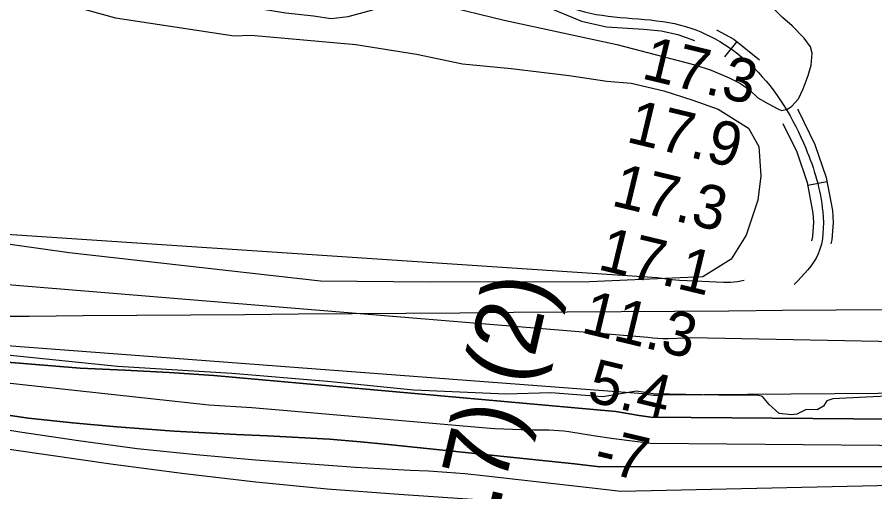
# Model space of a CAD drawing. Extents: x 3535183 to 3573198, y 534952 to 560562.
# Drawn here: x 3558107 to 3559421, y 546284 to 547011 of the extents above; entities that cross this region are included whole.
import ezdxf

# ---------------------------------------------------------------- set-up
doc = ezdxf.new("R2010")
doc.units = 0
for name, color, linetype in [('V-CHAN-NAID', 7, 'Continuous'), ('V-GRID-MAJR', 7, 'Continuous'), ('V-LEVE-TOET', 7, 'Continuous'), ('V-RIVR-EDGE', 7, 'Continuous'), ('V-RIVR-RANG', 7, 'Continuous'), ('V-ROAD-CNTR', 7, 'Continuous'), ('V-SITE-VEGE', 7, 'Continuous'), ('V-TOPO-DPTH', 7, 'Continuous'), ('V-TOPO-MINR', 7, 'Continuous'), ('V-TOPO-WATR', 7, 'Continuous')]:
    doc.layers.add(name, color=color, linetype=linetype)

msp = doc.modelspace()

# ---------------------------------------------------------------- linework, layer by layer
at = {"layer": 'V-GRID-MAJR'}
msp.add_spline([(3539332.196, 546413.546), (3544607.59, 546451.528), (3549882.9790000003, 546490.277), (3555158.363, 546529.794), (3560433.741, 546570.077), (3565709.113, 546611.128), (3570984.478, 546652.946), (3570984.4790000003, 546652.946)], degree=3, dxfattribs=at)
at = {"layer": 'V-LEVE-TOET'}
for points in [[(3557928.769, 547166.301), (3558119.753, 547114.87), (3558316.291, 547061.46), (3558430.41, 547034.897), (3558484.227, 547022.616), (3558518.609, 547017.254), (3558561.398, 547012.652), (3558588.346, 547008.376), (3558614.511, 547011.571), (3558650.13, 547021.1), (3558680.176, 547031.674), (3558698.8680000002, 547034.09), (3558724.96, 547033.558), (3558756.5640000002, 547029.186), (3558853.035, 547005.781), (3559025.669, 546968.704), (3559145.285, 546937.37), (3559170.291, 546929.403), (3559198.019, 546917.651), (3559215.554, 546908.904), (3559229.341, 546899.301), (3559242.139, 546886.9230000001)], [(3559242.139, 546886.9230000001), (3559257.089, 546878.365), (3559273.414, 546869.777), (3559278.87, 546867.6), (3559287.1580000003, 546869.493), (3559294.129, 546874.162), (3559303.9930000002, 546885.647), (3559311.177, 546900.6240000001), (3559319.162, 546921.088), (3559323.612, 546936.81), (3559325.37, 546955.337), (3559322.8200000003, 546965.0160000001), (3559312.779, 546978.287), (3559294.607, 546997.224), (3559279.74, 547009.908), (3559262.2260000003, 547027.457), (3559246.071, 547044.294), (3559233.2260000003, 547054.872), (3559214.288, 547059.965)]]:
    msp.add_lwpolyline(points, dxfattribs=at)
at = {"layer": 'V-RIVR-EDGE'}
msp.add_lwpolyline([(3559469.6223663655, 546431.4758526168), (3559356.867640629, 546426.2401191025), (3559347.6692154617, 546423.1992288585), (3559342.746217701, 546414.6332231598), (3559332.9290088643, 546409.1429547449), (3559315.774271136, 546409.7981005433), (3559301.66345383, 546402.4802678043), (3559293.6950205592, 546401.274517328), (3559274.706658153, 546403.7723783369), (3559259.4219072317, 546417.2901684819), (3559249.035912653, 546429.5703912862), (3559240.4623315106, 546431.4297724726), (3559181.640893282, 546431.5752209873), (3559081.7715382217, 546433.6603503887), (3559056.0477646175, 546438.0130473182), (3559004.5562798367, 546428.9494650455), (3558924.9173997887, 546435.2736597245), (3558855.6736048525, 546432.9939714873), (3558714.7623933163, 546439.4696750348), (3558582.445974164, 546452.6641238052), (3558436.033888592, 546464.6679729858), (3558260.8207770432, 546475.5175847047), (3558091.7515646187, 546493.0920020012)], dxfattribs=at)
at = {"layer": 'V-ROAD-CNTR'}
for p, q in [((3559209.92954179, 546973.2370272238), (3559191.023579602, 546949.945073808)), ((3559347.73426618, 546758.4714567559), (3559318.275325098, 546752.7994680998))]:
    msp.add_line(p, q, dxfattribs=at)
for points in [[(3558747.691466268, 547156.1136614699), (3558748.3114650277, 547152.5366686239), (3558752.271457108, 547141.221691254), (3558757.124447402, 547131.0567115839), (3558765.519430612, 547117.6927383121), (3558771.368418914, 547110.944751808), (3558778.04040557, 547104.957763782), (3558818.59532446, 547077.4198188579), (3558860.5862404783, 547054.522864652), (3558915.1381313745, 547027.897917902), (3558971.6640183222, 547004.426964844), (3559009.933941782, 546995.525982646), (3559066.98982767, 546991.9829897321), (3559093.8507739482, 546989.5949945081), (3559119.2987230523, 546984.0650055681), (3559145.0326715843, 546974.6490244)], [(3559178.716604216, 546991.181991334), (3559205.2325511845, 546977.050019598), (3559244.5694725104, 546945.1220834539)], [(3559302.5823564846, 546869.58423453), (3559304.348352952, 546866.926239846), (3559329.2293031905, 546815.49434271), (3559346.4472687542, 546765.1514433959), (3559356.2582491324, 546714.20454529), (3559357.441246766, 546696.2525811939), (3559355.2302511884, 546669.7516341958), (3559353.6871042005, 546663.6498370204)], [(3559280.415400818, 546847.5092786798), (3559301.4313587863, 546804.066365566), (3559317.385326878, 546757.4234588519), (3559326.446308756, 546710.366552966), (3559327.35930693, 546696.5145806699), (3559325.5403105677, 546674.70962428), (3559323.9040810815, 546668.2414882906)]]:
    msp.add_lwpolyline(points, dxfattribs=at)
msp.add_spline([(3558763.302435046, 547160.91365187), (3558766.159429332, 547146.947679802), (3558787.30538704, 547116.7977401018), (3558867.47022671, 547067.8548379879), (3558976.27000911, 547018.7559361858), (3559123.488714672, 546998.504976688), (3559236.0384895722, 546932.7261082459), (3559315.330330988, 546809.7803541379), (3559341.352278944, 546712.2855491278), (3559334.27929309, 546648.0896775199), (3559297.601366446, 546601.2697711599)], degree=3, dxfattribs=at)
at = {"layer": 'V-SITE-VEGE'}
msp.add_lwpolyline([(3558105.6240000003, 547051.955), (3558257.645, 547009.707), (3558439.786, 546981.76), (3558465.914, 546983.091), (3558625.9590000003, 546968.645), (3558718.875, 546953.7), (3558789.426, 546939.213), (3558863.859, 546932.104), (3558953.123, 546920.963), (3559010.7460000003, 546912.333), (3559047.978, 546909.709), (3559098.068, 546897.501), (3559142.5300000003, 546883.546), (3559181.399, 546869.704), (3559227.4220000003, 546840.8), (3559243.626, 546812.503), (3559246.4420000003, 546767.701), (3559241.955, 546730.503), (3559224.08, 546676.801), (3559200.958, 546639.984), (3559157.526, 546612.903), (3558983.98, 546605.252), (3558739.732, 546604.633), (3558571.966, 546606.185), (3558186.915, 546649.454), (3557675.671, 546721.392)], dxfattribs=at)
at = {"layer": 'V-TOPO-DPTH'}
for points in [[(3560161.066004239, 546499.7649881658), (3559138.7533365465, 546519.5893166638), (3559133.973132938, 546519.0333681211), (3559131.566949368, 546518.8936694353), (3559104.676625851, 546518.0010845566), (3559096.80275309, 546517.9568696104), (3559088.9457691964, 546518.2007205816), (3559081.1141186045, 546518.8766704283), (3559073.2993568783, 546519.8406861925), (3557459.2494741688, 546652.8050554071), (3557359.3513186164, 546674.6177542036), (3557259.424955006, 546696.2998326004), (3557159.4562793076, 546717.7859803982), (3557059.4593955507, 546739.1415077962)], [(3556843.7574036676, 546667.4433239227), (3557619.3271630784, 546523.4595379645), (3557625.4211666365, 546522.061633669), (3557631.5230255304, 546520.6996679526), (3557637.636667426, 546519.391610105), (3558203.7215075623, 546473.1441986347), (3558271.922804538, 546469.9134213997), (3558340.1021208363, 546466.1535322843), (3558408.2865837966, 546461.9953653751), (3559024.1822685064, 546406.5406051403), (3559042.122651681, 546403.575536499), (3559060.08391984, 546400.7483049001), (3559078.076515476, 546398.1278288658), (3560193.6260020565, 546388.7361832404)], [(3556843.7574036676, 546667.4433239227), (3557619.3271630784, 546523.4595379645), (3557625.4211666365, 546522.061633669), (3557631.5230255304, 546520.6996679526), (3557637.636667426, 546519.391610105), (3558203.7215075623, 546473.1441986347), (3558271.922804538, 546469.9134213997), (3558340.1021208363, 546466.1535322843), (3558408.2865837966, 546461.9953653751), (3559024.1822685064, 546406.5406051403), (3559042.122651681, 546403.575536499), (3559060.08391984, 546400.7483049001), (3559078.076515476, 546398.1278288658), (3560193.6260020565, 546388.7361832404)], [(3557076.930140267, 546577.1713945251), (3557468.3673731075, 546512.2147430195), (3557566.8974509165, 546492.1460439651), (3557593.1295284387, 546486.9174962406), (3557619.38939197, 546481.8358329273), (3557645.690934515, 546476.9744962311), (3557672.020263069, 546472.2600439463), (3557989.9615153, 546416.7048948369), (3558057.095381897, 546405.9878506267), (3558124.39383563, 546396.5907208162), (3558191.939170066, 546389.173462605), (3558259.649091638, 546383.0761187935), (3558300.2763054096, 546380.01835093), (3558347.811273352, 546376.705811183), (3558395.366190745, 546373.7451806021), (3558442.9510323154, 546371.3124137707), (3558490.5558233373, 546369.2315561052), (3558538.141748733, 546366.9411817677), (3558585.6826062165, 546364.0200217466), (3558633.1558618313, 546360.1526831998), (3558680.584049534, 546355.6545589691), (3558960.9611361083, 546326.2431203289), (3559000.0899388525, 546321.963733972), (3560220.4021529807, 546322.9091876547)], [(3560220.4021529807, 546322.9091876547), (3559000.0899388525, 546321.963733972), (3558960.9611361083, 546326.2431203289), (3558680.584049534, 546355.6545589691), (3558633.1558618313, 546360.1526831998), (3558585.6826062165, 546364.0200217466), (3558538.141748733, 546366.9411817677), (3558490.5558233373, 546369.2315561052), (3558442.9510323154, 546371.3124137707), (3558395.366190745, 546373.7451806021), (3558347.811273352, 546376.705811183), (3558300.2763054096, 546380.01835093), (3558259.649091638, 546383.0761187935), (3558191.939170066, 546389.173462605), (3558124.39383563, 546396.5907208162), (3558057.095381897, 546405.9878506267), (3557989.9615153, 546416.7048948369), (3557672.020263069, 546472.2600439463), (3557645.690934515, 546476.9744962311), (3557619.38939197, 546481.8358329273), (3557593.1295284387, 546486.9174962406), (3557566.8974509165, 546492.1460439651), (3557468.3673731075, 546512.2147430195), (3557076.930140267, 546577.1713945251)], [(3559563.665725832, 546171.6652050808), (3559038.647927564, 546251.8038554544), (3559032.1853066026, 546252.7555614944), (3559025.7165700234, 546253.6618827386), (3559019.238660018, 546254.5001267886), (3559012.7546343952, 546255.2929860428), (3558961.8591351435, 546261.2449683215), (3558953.462355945, 546262.1257935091), (3558945.055310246, 546262.8731458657), (3558936.632864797, 546263.4202889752), (3558928.200152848, 546263.8339592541), (3558919.7617304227, 546264.1856404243), (3558911.3259734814, 546264.5883075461), (3558902.8942147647, 546265.0674535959), (3558894.465121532, 546265.5975855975), (3558691.7394025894, 546279.2707442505), (3558582.0812791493, 546287.9228749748), (3558472.5987177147, 546298.2359061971), (3558363.3794992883, 546311.040288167), (3558254.335842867, 546325.5055706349), (3557953.17280808, 546368.9536589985)], [(3559563.665725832, 546171.6652050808), (3559038.647927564, 546251.8038554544), (3559032.1853066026, 546252.7555614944), (3559025.7165700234, 546253.6618827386), (3559019.238660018, 546254.5001267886), (3559012.7546343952, 546255.2929860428), (3558961.8591351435, 546261.2449683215), (3558953.462355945, 546262.1257935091), (3558945.055310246, 546262.8731458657), (3558936.632864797, 546263.4202889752), (3558928.200152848, 546263.8339592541), (3558919.7617304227, 546264.1856404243), (3558911.3259734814, 546264.5883075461), (3558902.8942147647, 546265.0674535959), (3558894.465121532, 546265.5975855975), (3558691.7394025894, 546279.2707442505), (3558582.0812791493, 546287.9228749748), (3558472.5987177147, 546298.2359061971), (3558363.3794992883, 546311.040288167), (3558254.335842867, 546325.5055706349), (3557953.17280808, 546368.9536589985)]]:
    msp.add_lwpolyline(points, dxfattribs=at)
at = {"layer": 'V-TOPO-MINR'}
for points in [[(3559221.0783099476, 546607.258167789), (3559215.852564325, 546606.0643722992), (3559210.5573912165, 546605.1293818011), (3559205.202623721, 546604.5384712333), (3559199.8387954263, 546604.1427961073), (3559194.461375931, 546604.039974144), (3559189.0748956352, 546604.1323876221), (3559133.4599983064, 546606.6056739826), (3559121.938762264, 546607.3194298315), (3559110.4449445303, 546608.2997296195), (3559098.9922542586, 546609.679845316), (3559087.5669822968, 546611.3265049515), (3557723.197054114, 546702.4517169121), (3557712.0492604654, 546701.622377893), (3557699.696180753, 546701.2510909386), (3557687.395496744, 546701.6009991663), (3557675.1734062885, 546703.0327001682), (3557663.003711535, 546705.1855963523), (3557497.15029152, 546742.1527486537), (3557402.048902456, 546763.1308609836), (3557306.8875253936, 546783.8302448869), (3557211.6361663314, 546804.1115361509), (3557116.324819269, 546824.1140989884), (3556949.7763514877, 546858.6852485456)], [(3560161.066004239, 546499.7649881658), (3559138.7533365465, 546519.5893166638), (3559133.973132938, 546519.0333681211), (3559131.566949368, 546518.8936694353), (3559104.676625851, 546518.0010845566), (3559096.80275309, 546517.9568696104), (3559088.9457691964, 546518.2007205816), (3559081.1141186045, 546518.8766704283), (3559073.2993568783, 546519.8406861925), (3557459.2494741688, 546652.8050554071), (3557359.3513186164, 546674.6177542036), (3557259.424955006, 546696.2998326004), (3557159.4562793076, 546717.7859803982), (3557059.4593955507, 546739.1415077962)], [(3560220.4021529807, 546322.9091876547), (3559000.0899388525, 546321.963733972), (3558960.9611361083, 546326.2431203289), (3558680.584049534, 546355.6545589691), (3558633.1558618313, 546360.1526831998), (3558585.6826062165, 546364.0200217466), (3558538.141748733, 546366.9411817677), (3558490.5558233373, 546369.2315561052), (3558442.9510323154, 546371.3124137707), (3558395.366190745, 546373.7451806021), (3558347.811273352, 546376.705811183), (3558300.2763054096, 546380.01835093), (3558259.649091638, 546383.0761187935), (3558191.939170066, 546389.173462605), (3558124.39383563, 546396.5907208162), (3558057.095381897, 546405.9878506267), (3557989.9615153, 546416.7048948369), (3557672.020263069, 546472.2600439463), (3557645.690934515, 546476.9744962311), (3557619.38939197, 546481.8358329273), (3557593.1295284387, 546486.9174962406), (3557566.8974509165, 546492.1460439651), (3557468.3673731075, 546512.2147430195), (3557076.930140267, 546577.1713945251)], [(3560227.4114416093, 546440.3369269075), (3559092.351543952, 546431.4596863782), (3559089.7602547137, 546431.0958435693), (3559087.1507183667, 546430.9022420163), (3559083.237695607, 546431.0231289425), (3559081.939422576, 546431.1780678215), (3559071.220818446, 546432.7661448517), (3559068.7503354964, 546433.1563945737), (3559067.5182659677, 546433.3704227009), (3559066.2877824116, 546433.5939024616), (3557650.9233978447, 546540.1778242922)], [(3560247.107659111, 546347.2904584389), (3559077.6223154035, 546357.5107370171), (3559049.4876354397, 546361.0752225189), (3559021.3958986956, 546364.9636798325), (3558993.3327907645, 546369.0681183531), (3558952.5354199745, 546375.2753514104), (3558944.879359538, 546376.2795555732), (3558937.205879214, 546377.0730473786), (3558929.5062690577, 546377.5504706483), (3558921.7892390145, 546377.8171815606), (3558914.0591529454, 546377.9290817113), (3558906.3291469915, 546378.0461055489), (3558898.59926121, 546378.1708149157), (3558890.8694555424, 546378.3006479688), (3558879.426040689, 546378.4985468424), (3558865.9819085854, 546378.8715523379), (3558852.5475278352, 546379.4315425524), (3558839.127774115, 546380.2720098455), (3558825.7177717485, 546381.2994618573), (3558532.454085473, 546406.852765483), (3558466.5807626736, 546412.0627820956), (3558400.6650450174, 546416.5705041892), (3557656.357521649, 546497.4087034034)], [(3560095.825185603, 546307.5993051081), (3559032.109736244, 546283.9341573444), (3559010.1614913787, 546286.6582347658), (3558988.1954566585, 546289.2443077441), (3558821.0373083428, 546308.1246483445), (3558793.2082256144, 546310.9515145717), (3558765.347740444, 546313.3605539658), (3558737.4401516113, 546315.1428531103), (3558709.5011603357, 546316.5073254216), (3558681.547356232, 546317.7139944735), (3558653.605237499, 546319.1285148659), (3558625.680646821, 546320.8548122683), (3558597.7677415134, 546322.7889610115), (3558472.125943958, 546332.1998117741), (3558381.5399808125, 546340.16835811), (3558291.1391614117, 546349.6985204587), (3558201.0160576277, 546361.5711068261), (3558111.0780975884, 546375.0053092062), (3557656.146086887, 546449.0073586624)], [(3559563.665725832, 546171.6652050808), (3559038.647927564, 546251.8038554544), (3559032.1853066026, 546252.7555614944), (3559025.7165700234, 546253.6618827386), (3559019.238660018, 546254.5001267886), (3559012.7546343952, 546255.2929860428), (3558961.8591351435, 546261.2449683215), (3558953.462355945, 546262.1257935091), (3558945.055310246, 546262.8731458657), (3558936.632864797, 546263.4202889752), (3558928.200152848, 546263.8339592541), (3558919.7617304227, 546264.1856404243), (3558911.3259734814, 546264.5883075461), (3558902.8942147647, 546265.0674535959), (3558894.465121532, 546265.5975855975), (3558691.7394025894, 546279.2707442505), (3558582.0812791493, 546287.9228749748), (3558472.5987177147, 546298.2359061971), (3558363.3794992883, 546311.040288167), (3558254.335842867, 546325.5055706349), (3557953.17280808, 546368.9536589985)]]:
    msp.add_lwpolyline(points, dxfattribs=at)
at = {"layer": 'V-TOPO-WATR'}
msp.add_lwpolyline([(3560193.6260020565, 546388.7361832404), (3559078.076515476, 546398.1278288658), (3559060.08391984, 546400.7483049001), (3559042.122651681, 546403.575536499), (3559024.1822685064, 546406.5406051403), (3558408.2865837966, 546461.9953653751), (3558340.1021208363, 546466.1535322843), (3558271.922804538, 546469.9134213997), (3558203.7215075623, 546473.1441986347), (3557637.636667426, 546519.391610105), (3557631.5230255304, 546520.6996679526), (3557625.4211666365, 546522.061633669), (3557619.3271630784, 546523.4595379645), (3556843.7574036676, 546667.4433239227)], dxfattribs=at)

# ---------------------------------------------------------------- texts
at = {"layer": 'V-CHAN-NAID'}
msp.add_text('IMC PHOSPHATES MP (128.7) (2)', height=100.00000199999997, rotation=76.90015691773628, dxfattribs=at).set_placement((3558451.531037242, 544562.9113866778))
at = {"layer": 'V-RIVR-RANG'}
for s, height, rotation, p in [('17.3', 67, 346.4583257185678, (3559062.00499969, 546917.1653975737)), ('17.9', 67, 346.4583257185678, (3559038.5765532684, 546819.949162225)), ('17.3', 67, 346.4583257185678, (3559015.65999969, 546722.6093975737)), ('17.1', 67, 346.4583257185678, (3558994.796017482, 546624.774515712)), ('11.3', 67, 346.4583257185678, (3558969.31599969, 546528.0523975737)), ('5.4', 67, 346.4583257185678, (3558978.4552487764, 546422.9920515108)), ('-7', 67.00000000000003, 346.7431388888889, (3558987.9540771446, 546317.5800705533))]:
    msp.add_text(s, height=height, rotation=rotation, dxfattribs=at).set_placement(p)

doc.saveas('drawing.dxf')
